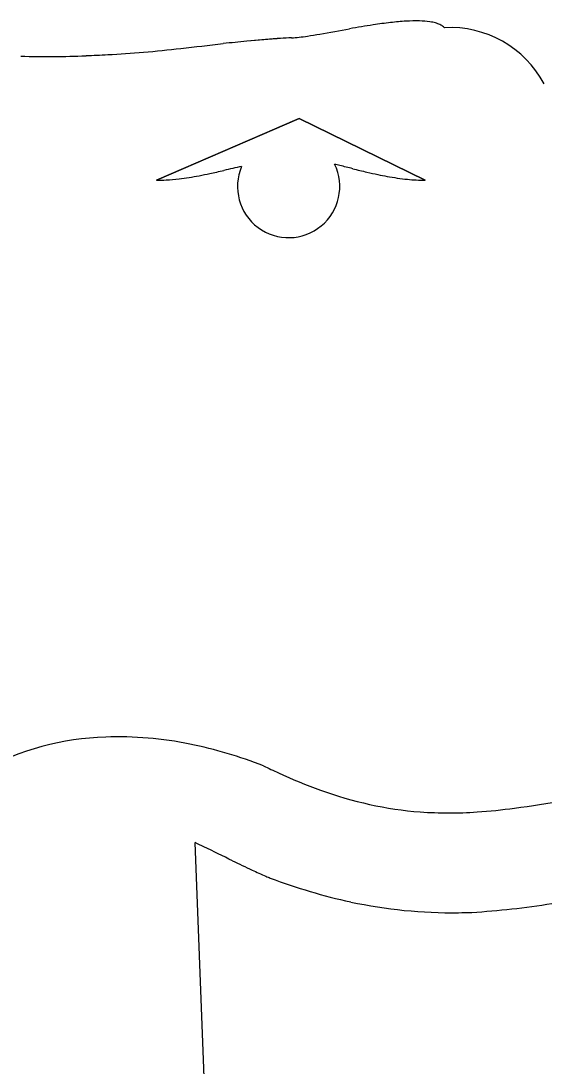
# Model space of a CAD drawing. Extents: x 42133 to 45533, y 41351 to 47951.
# Drawn here: x 42703.263 to 42704.385, y 47522.694 to 47524.936 of the extents above; entities that cross this region are included whole.
import ezdxf

# ---------------------------------------------------------------- set-up
doc = ezdxf.new("R2010")
doc.units = 0
doc.layers.add('P_TRAF_SIGN_SignDetails', color=7, linetype='Continuous')

msp = doc.modelspace()

# ---------------------------------------------------------------- linework, layer by layer
at = {"layer": 'P_TRAF_SIGN_SignDetails'}
for points in [[(42703.8135, 47524.8982), (42703.8135, 47524.8982)], [(42703.8135, 47524.8982), (42703.8135, 47524.8982)], [(42703.5539, 47524.5944), (42703.8601, 47524.727), (42704.1297, 47524.5944)], [(42704.1297, 47524.5944), (42703.8601, 47524.727), (42703.8135, 47524.7068), (42703.812, 47524.7061)], [(42704.1297, 47524.5944), (42703.8601, 47524.727), (42703.8135, 47524.7068), (42703.812, 47524.7061)], [(42703.812, 47524.7061), (42703.5539, 47524.5944)], [(42703.812, 47524.7061), (42703.5539, 47524.5944)], [(42703.9411, 47515.2278), (42703.6369, 47523.173)], [(42703.9411, 47515.2278), (42703.6369, 47523.173)], [(42703.9411, 47515.2278), (42703.6369, 47523.173)]]:
    msp.add_lwpolyline(points, dxfattribs=at)
for centre, radius, start, end in [((42704.1802, 47523.8599), 1.08, 96.6049, 98.6087), ((42704.1802, 47523.8599), 1.08, 96.6049, 98.6087), ((42704.1802, 47523.8599), 1.08, 96.6049, 98.6087), ((42704.1311, 47524.2769), 0.6601, 93.6538, 96.5361), ((42704.1311, 47524.2769), 0.6601, 93.6538, 96.5361), ((42704.1311, 47524.2769), 0.6601, 93.6538, 96.5361), ((42704.1103, 47524.5699), 0.3664, 88.8802, 93.3296), ((42704.1103, 47524.5699), 0.3664, 88.8802, 93.3296), ((42704.1103, 47524.5699), 0.3664, 88.8802, 93.3296), ((42704.1137, 47524.7532), 0.183, 81.6622, 88.8172), ((42704.1137, 47524.7532), 0.183, 81.6622, 88.8172), ((42704.1137, 47524.7532), 0.183, 81.6622, 88.8172), ((42704.1248, 47524.8332), 0.1023, 74.6719, 81.2876), ((42704.1248, 47524.8332), 0.1023, 74.6719, 81.2876), ((42704.1248, 47524.8332), 0.1023, 74.6719, 81.2876), ((42704.1351, 47524.8712), 0.0629, 65.1152, 74.5552), ((42704.1351, 47524.8712), 0.0629, 65.1152, 74.5552), ((42704.1351, 47524.8712), 0.0629, 65.1152, 74.5552), ((42703.7162, 47525.9754), 1.0838, 278.5566, 279.9845), ((42703.7162, 47525.9754), 1.0838, 278.5566, 279.9845), ((42703.7162, 47525.9754), 1.0838, 278.5566, 279.9845), ((42702.6051, 47532.4037), 7.6074, 279.83183, 280.31907), ((42702.6051, 47532.4037), 7.6074, 279.83183, 280.31907), ((42702.6051, 47532.4037), 7.6074, 279.83183, 280.31907), ((42704.3343, 47522.8561), 2.0955, 98.6652, 100.0719), ((42704.3343, 47522.8561), 2.0955, 98.6652, 100.0719), ((42704.3343, 47522.8561), 2.0955, 98.6652, 100.0719), ((42704.1452, 47524.8934), 0.0385, 51.4072, 64.906), ((42704.1452, 47524.8934), 0.0385, 51.4072, 64.906), ((42704.1452, 47524.8934), 0.0385, 51.4072, 64.906), ((42704.15, 47524.9002), 0.0302, 45.2565, 50.5709), ((42704.15, 47524.9002), 0.0302, 45.2565, 50.5709), ((42704.15, 47524.9002), 0.0302, 45.2565, 50.5709), ((42704.1841, 47524.6947), 0.2273, 27.8986, 93.2258), ((42704.1841, 47524.6947), 0.2273, 27.8986, 93.2258), ((42704.1841, 47524.6947), 0.2273, 27.8986, 93.2258), ((42689.3397, 47650.8204), 126.7487, 276.462701, 276.50396), ((42689.3397, 47650.8204), 126.7487, 276.462701, 276.50396), ((42689.3397, 47650.8204), 126.7487, 276.462701, 276.50396), ((42704.1159, 47521.1347), 3.7761, 95.5948, 96.3734), ((42704.1159, 47521.1347), 3.7761, 95.5948, 96.3734), ((42704.1159, 47521.1347), 3.7761, 95.5948, 96.3734), ((42703.9634, 47522.6867), 2.2166, 93.712, 95.5817), ((42703.9634, 47522.6867), 2.2166, 93.9165, 95.5817), ((42703.9634, 47522.6867), 2.2166, 93.9165, 95.5817), ((42703.9632, 47522.6887), 2.2146, 93.8776, 93.9165), ((42703.9632, 47522.6885), 2.2148, 93.8776, 93.9165), ((42703.9634, 47522.6867), 2.2166, 93.712, 93.8777), ((42703.9634, 47522.6867), 2.2166, 93.712, 93.8777), ((42703.9319, 47523.1177), 1.7844, 92.8479, 93.5996), ((42703.9319, 47523.1177), 1.7844, 92.8479, 93.5996), ((42703.9319, 47523.1177), 1.7844, 92.8479, 93.5996), ((42703.833, 47525.1288), 0.229, 272.5475, 276.7367), ((42703.833, 47525.1288), 0.229, 272.5475, 276.7367), ((42703.833, 47525.1288), 0.229, 272.5475, 276.7367), ((42703.8005, 47525.4125), 0.5146, 276.6302, 278.5987), ((42703.8005, 47525.4125), 0.5146, 276.6302, 278.5987), ((42703.8005, 47525.4125), 0.5146, 276.6302, 278.5987), ((42703.3064, 47527.1463), 2.2867, 270.6646, 272.416), ((42703.3064, 47527.1463), 2.2867, 270.6646, 272.416), ((42703.3064, 47527.1463), 2.2867, 270.6646, 272.416), ((42703.2291, 47529.0578), 4.1997, 272.3711, 273.0062), ((42703.2291, 47529.0578), 4.1997, 272.3711, 273.0062), ((42703.2291, 47529.0578), 4.1997, 272.3711, 273.0062), ((42703.3601, 47526.7515), 1.8897, 272.7056, 275.0398), ((42703.3601, 47526.7515), 1.8897, 272.7056, 275.0398), ((42703.3601, 47526.7515), 1.8897, 272.7056, 275.0398), ((42703.2598, 47527.9073), 3.0499, 275.0091, 276.5182), ((42703.2598, 47527.9073), 3.0499, 275.0091, 276.5182), ((42703.2598, 47527.9073), 3.0499, 275.0091, 276.5182), ((42703.3159, 47526.3255), 1.4658, 267.9385, 270.6666), ((42703.3159, 47526.3255), 1.4658, 267.9385, 270.6666), ((42703.3159, 47526.3255), 1.4658, 267.9385, 270.6666), ((42703.249, 47526.5998), 2.0346, 281.8814, 282.7567), ((42703.249, 47526.5998), 2.0346, 281.8814, 282.7567), ((42703.249, 47526.5998), 2.0346, 281.8814, 282.7567), ((42705.521, 47516.4751), 8.3419, 102.35334, 102.62107), ((42705.521, 47516.4751), 8.3419, 102.35334, 102.62107), ((42705.521, 47516.4751), 8.3419, 102.35334, 102.62107), ((42703.8372, 47524.5808), 0.1096, 156.8779, 25.8427), ((42703.8372, 47524.5808), 0.1096, 156.8779, 25.8427), ((42703.8372, 47524.5808), 0.1096, 156.8779, 25.8427), ((42703.4793, 47522.6776), 2.0036, 76.5071, 76.8308), ((42703.4793, 47522.6776), 2.0036, 76.5071, 76.8308), ((42703.4793, 47522.6776), 2.0036, 76.5071, 76.8308), ((42702.1644, 47517.2666), 7.5721, 76.16754, 76.38523), ((42702.1644, 47517.2666), 7.5721, 76.16754, 76.38523), ((42702.1644, 47517.2666), 7.5721, 76.16754, 76.38523), ((42704.4726, 47526.6233), 2.0651, 256.0499, 256.9146), ((42704.4726, 47526.6233), 2.0651, 256.0499, 256.9146), ((42704.4726, 47526.6233), 2.0651, 256.0499, 256.9146), ((42703.5538, 47524.9489), 0.3545, 270.0121, 273.3773), ((42703.5538, 47524.9489), 0.3545, 270.0121, 273.3773), ((42703.5538, 47524.9489), 0.3545, 270.0121, 273.3773), ((42703.5515, 47525.0108), 0.4164, 273.1956, 277), ((42703.5515, 47525.0108), 0.4164, 273.1956, 277), ((42703.5515, 47525.0108), 0.4164, 273.1956, 277), ((42703.5249, 47525.2329), 0.6401, 276.9339, 280.8203), ((42703.5249, 47525.2329), 0.6401, 276.9339, 280.8203), ((42703.5249, 47525.2329), 0.6401, 276.9339, 280.8203), ((42703.4413, 47525.6859), 1.1008, 280.6716, 281.8823), ((42703.4413, 47525.6859), 1.1008, 280.6716, 281.8823), ((42703.4413, 47525.6859), 1.1008, 280.6716, 281.8823), ((42704.257, 47525.6954), 1.1125, 256.914, 258.1535), ((42704.257, 47525.6954), 1.1125, 256.914, 258.1535), ((42704.257, 47525.6954), 1.1125, 256.914, 258.1535), ((42704.1893, 47525.3722), 0.7823, 258.1424, 259.606), ((42704.1893, 47525.3722), 0.7823, 258.1424, 259.606), ((42704.1893, 47525.3722), 0.7823, 258.1424, 259.606), ((42704.1481, 47525.138), 0.5445, 259.4296, 264.0851), ((42704.1481, 47525.138), 0.5445, 259.4296, 264.0851), ((42704.1481, 47525.138), 0.5445, 259.4296, 264.0851), ((42704.1307, 47524.9706), 0.3762, 264.0822, 269.843), ((42704.1307, 47524.9706), 0.3762, 264.0822, 269.843), ((42704.1307, 47524.9706), 0.3762, 264.0822, 269.843), ((42703.4629, 47522.8062), 0.5936, 91.7399, 118.4828), ((42703.4629, 47522.8062), 0.5936, 91.7399, 118.4828), ((42703.4629, 47522.8062), 0.5936, 91.7399, 118.4828), ((42703.4714, 47522.6357), 0.7643, 78.3557, 91.986), ((42703.4714, 47522.6357), 0.7643, 78.3557, 91.986), ((42703.4714, 47522.6357), 0.7643, 78.3557, 91.986), ((42703.4269, 47522.4174), 0.9871, 68.823, 78.3856), ((42703.4269, 47522.4174), 0.9871, 68.823, 78.3856), ((42703.4269, 47522.4174), 0.9871, 68.823, 78.3856), ((42704.3641, 47524.5227), 1.3195, 243.8939, 245.4201), ((42704.3641, 47524.5227), 1.3195, 243.8939, 245.4201), ((42704.3641, 47524.5227), 1.3195, 243.8939, 245.4201), ((42704.2857, 47524.3429), 1.1234, 245.2429, 250.2127), ((42704.2857, 47524.3429), 1.1234, 245.2429, 250.2127), ((42704.2857, 47524.3429), 1.1234, 245.2429, 250.2127), ((42704.1837, 47524.0444), 0.808, 249.8486, 265.4387), ((42704.1837, 47524.0444), 0.808, 249.8486, 265.4387), ((42704.1837, 47524.0444), 0.808, 249.8486, 265.4387), ((42704.1485, 47524.5546), 1.319, 274.0331, 277.5483), ((42704.1485, 47524.5546), 1.319, 274.0331, 277.5483), ((42704.1485, 47524.5546), 1.319, 274.0331, 277.5483), ((42703.9826, 47525.7613), 2.537, 277.6817, 280.1308), ((42703.9826, 47525.7613), 2.537, 277.6817, 280.1308), ((42703.9826, 47525.7613), 2.537, 277.6817, 280.1308), ((42704.1808, 47524.1058), 0.869, 265.9538, 273.989), ((42704.1808, 47524.1058), 0.869, 265.9538, 273.989), ((42704.1808, 47524.1058), 0.869, 265.9538, 273.989), ((42702.6768, 47521.1491), 2.2401, 64.0922, 64.6207), ((42702.6768, 47521.1491), 2.2401, 64.0922, 64.6207), ((42702.6768, 47521.1491), 2.2401, 64.0922, 64.6207), ((42688.6076, 47492.3116), 34.3266, 63.8857, 63.99959), ((42688.6076, 47492.3116), 34.3266, 63.8857, 63.99959), ((42688.6076, 47492.3116), 34.3266, 63.8857, 63.99959), ((42704.738, 47525.2298), 2.3313, 244.0234, 245.16), ((42704.738, 47525.2298), 2.3313, 244.0234, 245.16), ((42704.738, 47525.2298), 2.3313, 244.0234, 245.16), ((42704.2399, 47524.1558), 1.1474, 245.202, 246.8287), ((42704.2399, 47524.1558), 1.1474, 245.202, 246.8287), ((42704.2399, 47524.1558), 1.1474, 245.202, 246.8287), ((42704.105, 47523.846), 0.8095, 246.9781, 247.6977), ((42704.105, 47523.846), 0.8095, 246.9781, 247.6977), ((42704.105, 47523.846), 0.8095, 246.9781, 247.6977), ((42704.2298, 47524.233), 1.2153, 249.1775, 257.6739), ((42704.2298, 47524.233), 1.2153, 249.1775, 257.6739), ((42704.2298, 47524.233), 1.2153, 249.1775, 257.6739), ((42704.1884, 47524.065), 1.0424, 257.9288, 270.701), ((42704.1884, 47524.065), 1.0424, 257.9288, 270.701), ((42704.1884, 47524.065), 1.0424, 257.9288, 270.701), ((42704.1903, 47524.2195), 1.1968, 270.5158, 271.8887), ((42704.1903, 47524.2195), 1.1968, 270.5158, 271.8887), ((42704.1903, 47524.2195), 1.1968, 270.5158, 271.8887), ((42704.1374, 47524.5887), 1.568, 273.3758, 276.534), ((42704.1374, 47524.5887), 1.568, 273.3758, 276.534), ((42704.1374, 47524.5887), 1.568, 273.3758, 276.534), ((42704.0695, 47525.1901), 2.1733, 276.5107, 278.7818), ((42704.0695, 47525.1901), 2.1733, 276.5107, 278.7818), ((42704.0695, 47525.1901), 2.1733, 276.5107, 278.7818)]:
    msp.add_arc(centre, radius, start, end, dxfattribs=at)

doc.saveas('drawing.dxf')
